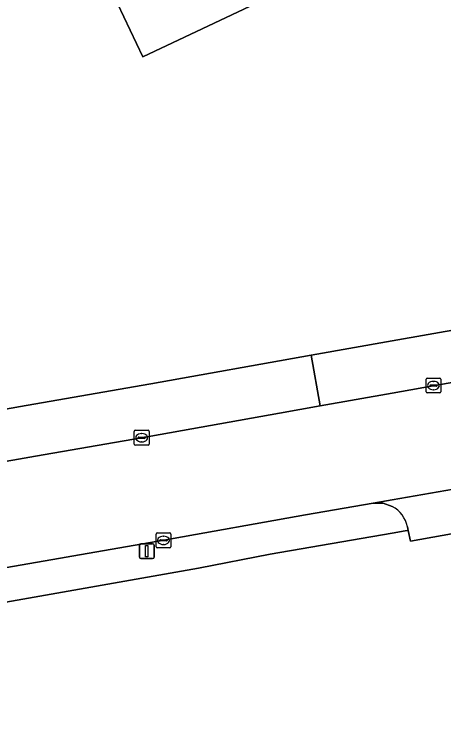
# Model space of a CAD drawing. Extents: x 155018 to 156648, y 383979 to 385733.
# Drawn here: x 155474.54 to 155503.45, y 385441.21 to 385490.19 of the extents above; entities that cross this region are included whole.
import ezdxf

# ---------------------------------------------------------------- set-up
doc = ezdxf.new("R2010")
doc.units = 0
for name, color, linetype in [('IMGEO_Erf', 7, 'Continuous'), ('IMGEO_Kolk', 7, 'Continuous'), ('IMGEO_Lichtmast', 7, 'Continuous'), ('IMGEO_Pand', 7, 'Continuous'), ('IMGEO_Rijbaan_lokaal_gesloten', 7, 'Continuous'), ('IMGEO_Rijbaan_lokaal_open', 7, 'Continuous'), ('IMGEO_Voetpad_open', 7, 'Continuous')]:
    doc.layers.add(name, color=color, linetype=linetype)

msp = doc.modelspace()

# ---------------------------------------------------------------- linework, layer by layer
at = {"layer": 'IMGEO_Erf'}
for points in [[(155500, 385495.287), (155483.195, 385487.333), (155481.059, 385491.854)], [(155405.406, 385451.645), (155408.672, 385452.036), (155431.137, 385456.017), (155437.066, 385457.067), (155475.32, 385463.846), (155483.715, 385465.307), (155494.525, 385467.247), (155500, 385468.196), (155514.933, 385470.839), (155529.237, 385473.373), (155541.495, 385475.534)], [(155548.564, 385463.028), (155547.209, 385462.803), (155506.127, 385455.592), (155501.228, 385454.712), (155501.079, 385455.431), (155500.875, 385455.396), (155500, 385455.246), (155491.77, 385453.831), (155486.928, 385452.886), (155468.958, 385449.712), (155462.983, 385448.657)]]:
    msp.add_lwpolyline(points, dxfattribs=at)
at = {"layer": 'IMGEO_Kolk'}
for p, q in [((155502.351, 385465.69), (155503.203, 385465.69)), ((155502.276, 385464.764), (155502.276, 385465.616)), ((155502.535, 385465.184), (155502.535, 385465.196)), ((155502.578, 385465.233), (155502.976, 385465.233)), ((155502.764, 385465.47), (155502.789, 385465.47)), ((155503.019, 385465.196), (155503.019, 385465.184)), ((155503.277, 385465.616), (155503.277, 385464.764)), ((155503.203, 385464.69), (155502.351, 385464.69)), ((155502.973, 385465.147), (155502.575, 385465.147)), ((155502.787, 385464.91), (155502.762, 385464.91)), ((155482.608, 385461.25), (155482.608, 385462.102)), ((155482.683, 385462.176), (155483.535, 385462.176)), ((155483.096, 385461.956), (155483.121, 385461.956)), ((155483.609, 385462.102), (155483.609, 385461.25)), ((155482.867, 385461.67), (155482.867, 385461.682)), ((155483.305, 385461.633), (155482.907, 385461.633)), ((155482.91, 385461.719), (155483.308, 385461.719)), ((155483.119, 385461.396), (155483.094, 385461.396)), ((155483.351, 385461.682), (155483.351, 385461.67)), ((155483.535, 385461.176), (155482.683, 385461.176)), ((155484.077, 385454.334), (155484.077, 385455.186)), ((155484.152, 385455.26), (155485.004, 385455.26)), ((155484.565, 385455.04), (155484.59, 385455.04)), ((155485.078, 385455.186), (155485.078, 385454.334)), ((155484.336, 385454.754), (155484.336, 385454.766)), ((155484.774, 385454.717), (155484.376, 385454.717)), ((155484.379, 385454.803), (155484.777, 385454.803)), ((155484.588, 385454.48), (155484.563, 385454.48)), ((155484.82, 385454.766), (155484.82, 385454.754)), ((155485.004, 385454.26), (155484.152, 385454.26))]:
    msp.add_line(p, q, dxfattribs=at)
for points in [[(155502.351, 385465.69), (155503.203, 385465.69)], [(155502.276, 385464.764), (155502.276, 385465.616)], [(155503.277, 385465.616), (155503.277, 385464.764)], [(155503.203, 385464.69), (155502.351, 385464.69)], [(155482.608, 385461.25), (155482.608, 385462.102)], [(155482.683, 385462.176), (155483.535, 385462.176)], [(155483.609, 385462.102), (155483.609, 385461.25)], [(155483.535, 385461.176), (155482.683, 385461.176)], [(155484.077, 385454.334), (155484.077, 385455.186)], [(155484.152, 385455.26), (155485.004, 385455.26)], [(155485.078, 385455.186), (155485.078, 385454.334)], [(155485.004, 385454.26), (155484.152, 385454.26)]]:
    msp.add_lwpolyline(points, dxfattribs=at)
for centre, radius, start, end in [((155502.353, 385465.614), 0.0765, 91.552, 178.448), ((155502.353, 385465.614), 0.0765, 91.552, 178.448), ((155503.201, 385465.614), 0.0765, 1.552, 88.448), ((155503.201, 385465.614), 0.0765, 1.552, 88.448), ((155502.575, 385465.193), 0.0403, 85.8775, 175.7526), ((155502.572, 385465.183), 0.0366, 178.938, 274.7102), ((155502.976, 385465.19), 0.043, 264.8664, 352.4533), ((155502.98, 385465.195), 0.0386, 1.7309, 96.639), ((155502.353, 385464.766), 0.0765, 181.552, 268.448), ((155502.353, 385464.766), 0.0765, 181.552, 268.448), ((155503.201, 385464.766), 0.0765, 271.552, 358.448), ((155503.201, 385464.766), 0.0765, 271.552, 358.448), ((155482.685, 385462.1), 0.0765, 91.552, 178.448), ((155482.685, 385462.1), 0.0765, 91.552, 178.448), ((155483.533, 385462.1), 0.0765, 1.552, 88.448), ((155483.533, 385462.1), 0.0765, 1.552, 88.448), ((155482.685, 385461.252), 0.0765, 181.552, 268.448), ((155482.685, 385461.252), 0.0765, 181.552, 268.448), ((155482.907, 385461.679), 0.0403, 85.8775, 175.7526), ((155482.904, 385461.669), 0.0366, 178.938, 274.7102), ((155483.308, 385461.676), 0.043, 264.8664, 352.4533), ((155483.312, 385461.681), 0.0386, 1.7309, 96.639), ((155483.533, 385461.252), 0.0765, 271.552, 358.448), ((155483.533, 385461.252), 0.0765, 271.552, 358.448), ((155484.154, 385455.184), 0.0765, 91.552, 178.448), ((155484.154, 385455.184), 0.0765, 91.552, 178.448), ((155485.002, 385455.184), 0.0765, 1.552, 88.448), ((155485.002, 385455.184), 0.0765, 1.552, 88.448), ((155484.376, 385454.763), 0.0403, 85.8775, 175.7526), ((155484.373, 385454.753), 0.0366, 178.938, 274.7102), ((155484.777, 385454.76), 0.043, 264.8664, 352.4533), ((155484.781, 385454.765), 0.0386, 1.7309, 96.639), ((155484.154, 385454.336), 0.0765, 181.552, 268.448), ((155484.154, 385454.336), 0.0765, 181.552, 268.448), ((155485.002, 385454.336), 0.0765, 271.552, 358.448), ((155485.002, 385454.336), 0.0765, 271.552, 358.448)]:
    msp.add_arc(centre, radius, start, end, dxfattribs=at)
for centre, major_axis, ratio, start_param, end_param in [((155502.763, 385465.19), (-0.387, 0.002), 0.722429, 4.712389, 7.853982), ((155502.788, 385465.19), (-0.39, 0.002), 0.717154, 1.570796, 4.712389), ((155483.095, 385461.676), (-0.387, 0.002), 0.722429, 4.712389, 7.853982), ((155483.12, 385461.676), (-0.39, 0.002), 0.717154, 1.570796, 4.712389), ((155484.564, 385454.76), (-0.387, 0.002), 0.722429, 4.712389, 7.853982), ((155484.589, 385454.76), (-0.39, 0.002), 0.717154, 1.570796, 4.712389)]:
    msp.add_ellipse(centre, major_axis=major_axis, ratio=ratio, start_param=start_param, end_param=end_param, dxfattribs=at)
at = {"layer": 'IMGEO_Lichtmast'}
for p, q in [((155482.956, 385453.634), (155482.956, 385454.434)), ((155482.956, 385454.434), (155482.956, 385453.634)), ((155483.056, 385454.534), (155483.846, 385454.534)), ((155483.846, 385454.534), (155483.056, 385454.534)), ((155483.946, 385454.434), (155483.946, 385453.634)), ((155483.946, 385453.634), (155483.946, 385454.434)), ((155483.846, 385453.534), (155483.056, 385453.534)), ((155483.056, 385453.534), (155483.846, 385453.534))]:
    msp.add_line(p, q, dxfattribs=at)
msp.add_lwpolyline([(155483.376, 385454.409), (155483.526, 385454.409), (155483.526, 385453.659), (155483.376, 385453.659), (155483.376, 385454.409)], dxfattribs=at)
for centre, start, end in [((155483.056, 385454.434), 90, 180), ((155483.056, 385454.434), 90, 180), ((155483.846, 385454.434), 0, 90), ((155483.846, 385454.434), 360, 90), ((155483.056, 385453.634), 180, 270), ((155483.056, 385453.634), 180, 270), ((155483.846, 385453.634), 270, 0), ((155483.846, 385453.634), 270, 0)]:
    msp.add_arc(centre, 0.1, start, end, dxfattribs=at)
at = {"layer": 'IMGEO_Pand'}
msp.add_lwpolyline([(155481.059, 385491.854), (155483.195, 385487.333), (155500, 385495.287)], dxfattribs=at)
at = {"layer": 'IMGEO_Rijbaan_lokaal_gesloten'}
for points in [[(155548.576, 385472.966), (155547.798, 385472.881), (155544.569, 385472.53), (155542.375, 385472.171), (155515.531, 385467.427), (155503.385, 385465.292), (155500, 385464.685), (155495.142, 385463.824), (155492.391, 385463.322), (155483.105, 385461.675), (155475.947, 385460.443), (155437.644, 385453.691), (155431.732, 385452.649), (155431.661, 385452.636), (155414.341, 385449.584), (155410.596, 385448.886)], [(155408.045, 385441.211), (155409.863, 385441.587), (155410.77, 385441.756), (155412.013, 385441.97), (155455.141, 385449.611), (155455.271, 385449.634), (155461.431, 385450.718), (155471.415, 385452.475), (155484.608, 385454.766), (155494.145, 385456.472), (155498.713, 385457.269), (155500, 385457.49), (155504.121, 385458.198)]]:
    msp.add_lwpolyline(points, dxfattribs=at)
at = {"layer": 'IMGEO_Rijbaan_lokaal_open'}
msp.add_lwpolyline([(155515.531, 385467.427), (155514.933, 385470.839), (155500, 385468.196), (155494.525, 385467.247), (155495.142, 385463.824), (155500, 385464.685), (155503.385, 385465.292)], close=True, dxfattribs=at)
at = {"layer": 'IMGEO_Voetpad_open'}
msp.add_lwpolyline([(155494.525, 385467.247), (155483.715, 385465.307), (155475.32, 385463.846), (155437.066, 385457.067), (155437.644, 385453.691), (155475.947, 385460.443), (155483.105, 385461.675), (155492.391, 385463.322), (155495.142, 385463.824)], close=True, dxfattribs=at)
for points in [[(155501.029, 385455.67), (155501.079, 385455.431), (155501.228, 385454.712), (155506.127, 385455.592), (155505.59, 385458.46), (155504.121, 385458.198), (155500, 385457.49), (155498.713, 385457.269), (155499.375, 385457.261), (155500, 385457.043)], [(155500, 385457.043), (155499.375, 385457.261), (155498.713, 385457.269), (155494.145, 385456.472), (155484.608, 385454.766), (155471.415, 385452.475)], [(155468.958, 385449.712), (155486.928, 385452.886), (155491.77, 385453.831), (155500, 385455.246), (155500.875, 385455.396), (155501.079, 385455.431), (155501.029, 385455.67)]]:
    msp.add_lwpolyline(points, dxfattribs=at)
msp.add_arc((155499.022, 385455.238), 2.052, 12.1418, 61.5579, dxfattribs=at)
msp.add_arc((155499.022, 385455.238), 2.052, 12.1418, 61.5579, dxfattribs=at)

doc.saveas('drawing.dxf')
